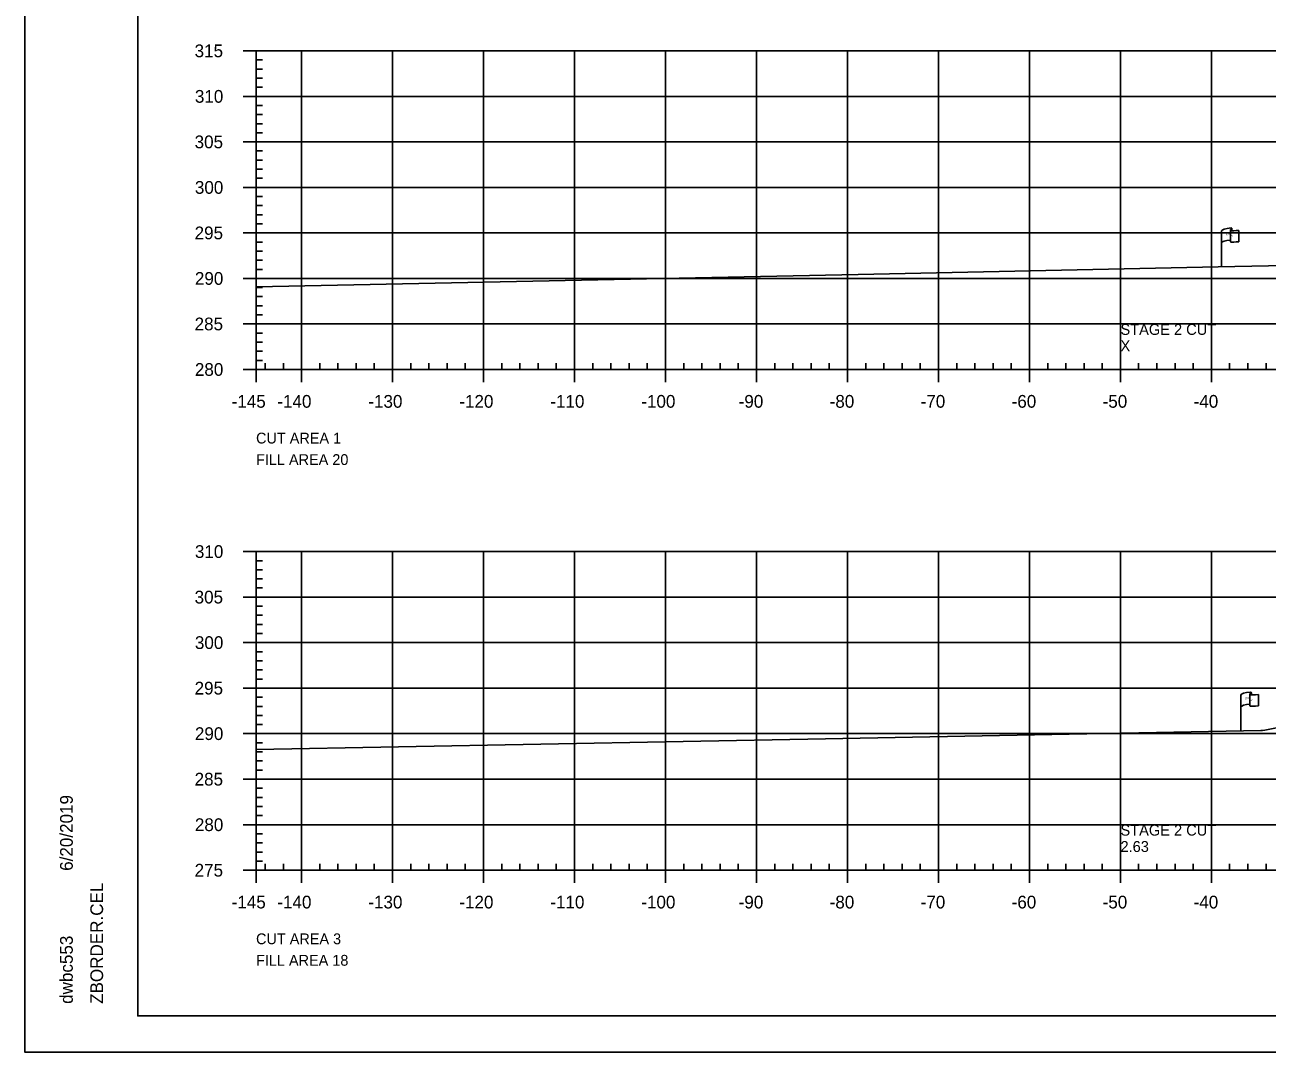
# Model space of a CAD drawing. Extents: x 1370843 to 1371177, y 380307 to 382654.
# Drawn here: x 1370843.3 to 1370979.8, y 382227.5 to 382340.3 of the extents above; entities that cross this region are included whole.
import ezdxf

# ---------------------------------------------------------------- set-up
doc = ezdxf.new("R2010")
doc.units = 0
for name, color, linetype in [('R_Axis', 7, 'Continuous'), ('R_Axis Annot', 7, 'Continuous'), ('R_Border', 7, 'Continuous'), ('R_Border Notes', 7, 'Continuous'), ('R_Exist Surface', 7, 'Continuous'), ('R_Grid', 7, 'Continuous'), ('R_No Plot', 7, 'Continuous'), ('R_ROW', 7, 'Continuous')]:
    doc.layers.add(name, color=color, linetype=linetype)

msp = doc.modelspace()

# ---------------------------------------------------------------- linework, layer by layer
at = {"layer": 'R_Axis'}
for p, q in [((1370867.31, 382337.49), (1370868.71, 382337.49)), ((1370868.71, 382302.49), (1370868.71, 382337.49)), ((1370868.71, 382336.49), (1370869.41, 382336.49)), ((1370868.71, 382335.49), (1370869.41, 382335.49)), ((1370868.71, 382334.49), (1370869.41, 382334.49)), ((1370867.31, 382332.49), (1370868.71, 382332.49)), ((1370868.71, 382333.49), (1370869.41, 382333.49)), ((1370868.71, 382331.49), (1370869.41, 382331.49)), ((1370868.71, 382330.49), (1370869.41, 382330.49)), ((1370868.71, 382329.49), (1370869.41, 382329.49)), ((1370868.71, 382328.49), (1370869.41, 382328.49)), ((1370867.31, 382327.49), (1370868.71, 382327.49)), ((1370868.71, 382326.49), (1370869.41, 382326.49)), ((1370868.71, 382325.49), (1370869.41, 382325.49)), ((1370868.71, 382324.49), (1370869.41, 382324.49)), ((1370868.71, 382323.49), (1370869.41, 382323.49)), ((1370867.31, 382322.49), (1370868.71, 382322.49)), ((1370868.71, 382321.49), (1370869.41, 382321.49)), ((1370868.71, 382320.49), (1370869.41, 382320.49)), ((1370868.71, 382319.49), (1370869.41, 382319.49)), ((1370867.31, 382317.49), (1370868.71, 382317.49)), ((1370868.71, 382318.49), (1370869.41, 382318.49)), ((1370868.71, 382316.49), (1370869.41, 382316.49)), ((1370868.71, 382315.49), (1370869.41, 382315.49)), ((1370868.71, 382314.49), (1370869.41, 382314.49)), ((1370868.71, 382313.49), (1370869.41, 382313.49)), ((1370867.31, 382312.49), (1370868.71, 382312.49)), ((1370868.71, 382311.49), (1370869.41, 382311.49)), ((1370868.71, 382310.49), (1370869.41, 382310.49)), ((1370868.71, 382309.49), (1370869.41, 382309.49)), ((1370868.71, 382308.49), (1370869.41, 382308.49)), ((1370867.31, 382307.49), (1370868.71, 382307.49)), ((1370868.71, 382306.49), (1370869.41, 382306.49)), ((1370868.71, 382305.49), (1370869.41, 382305.49)), ((1370868.71, 382304.49), (1370869.41, 382304.49)), ((1370867.31, 382302.49), (1370868.71, 382302.49)), ((1370868.71, 382303.49), (1370869.41, 382303.49)), ((1370868.71, 382302.49), (1370868.71, 382303.19)), ((1370868.71, 382302.49), (1371158.71, 382302.49)), ((1370868.71, 382301.09), (1370868.71, 382302.49)), ((1370869.71, 382302.49), (1370869.71, 382303.19)), ((1370871.71, 382302.49), (1370871.71, 382303.19)), ((1370873.71, 382301.09), (1370873.71, 382302.49)), ((1370875.71, 382302.49), (1370875.71, 382303.19)), ((1370877.71, 382302.49), (1370877.71, 382303.19)), ((1370879.71, 382302.49), (1370879.71, 382303.19)), ((1370881.71, 382302.49), (1370881.71, 382303.19)), ((1370883.71, 382301.09), (1370883.71, 382302.49)), ((1370885.71, 382302.49), (1370885.71, 382303.19)), ((1370887.71, 382302.49), (1370887.71, 382303.19)), ((1370889.71, 382302.49), (1370889.71, 382303.19)), ((1370891.71, 382302.49), (1370891.71, 382303.19)), ((1370893.71, 382301.09), (1370893.71, 382302.49)), ((1370895.71, 382302.49), (1370895.71, 382303.19)), ((1370897.71, 382302.49), (1370897.71, 382303.19)), ((1370899.71, 382302.49), (1370899.71, 382303.19)), ((1370901.71, 382302.49), (1370901.71, 382303.19)), ((1370903.71, 382301.09), (1370903.71, 382302.49)), ((1370905.71, 382302.49), (1370905.71, 382303.19)), ((1370907.71, 382302.49), (1370907.71, 382303.19)), ((1370909.71, 382302.49), (1370909.71, 382303.19)), ((1370911.71, 382302.49), (1370911.71, 382303.19)), ((1370913.71, 382301.09), (1370913.71, 382302.49)), ((1370915.71, 382302.49), (1370915.71, 382303.19)), ((1370917.71, 382302.49), (1370917.71, 382303.19)), ((1370919.71, 382302.49), (1370919.71, 382303.19)), ((1370921.71, 382302.49), (1370921.71, 382303.19)), ((1370923.71, 382301.09), (1370923.71, 382302.49)), ((1370925.71, 382302.49), (1370925.71, 382303.19)), ((1370927.71, 382302.49), (1370927.71, 382303.19)), ((1370929.71, 382302.49), (1370929.71, 382303.19)), ((1370931.71, 382302.49), (1370931.71, 382303.19)), ((1370933.71, 382301.09), (1370933.71, 382302.49)), ((1370935.71, 382302.49), (1370935.71, 382303.19)), ((1370937.71, 382302.49), (1370937.71, 382303.19)), ((1370939.71, 382302.49), (1370939.71, 382303.19)), ((1370941.71, 382302.49), (1370941.71, 382303.19)), ((1370943.71, 382301.09), (1370943.71, 382302.49)), ((1370945.71, 382302.49), (1370945.71, 382303.19)), ((1370947.71, 382302.49), (1370947.71, 382303.19)), ((1370949.71, 382302.49), (1370949.71, 382303.19)), ((1370951.71, 382302.49), (1370951.71, 382303.19)), ((1370953.71, 382301.09), (1370953.71, 382302.49)), ((1370955.71, 382302.49), (1370955.71, 382303.19)), ((1370957.71, 382302.49), (1370957.71, 382303.19)), ((1370959.71, 382302.49), (1370959.71, 382303.19)), ((1370961.71, 382302.49), (1370961.71, 382303.19)), ((1370963.71, 382301.09), (1370963.71, 382302.49)), ((1370965.71, 382302.49), (1370965.71, 382303.19)), ((1370967.71, 382302.49), (1370967.71, 382303.19)), ((1370969.71, 382302.49), (1370969.71, 382303.19)), ((1370971.71, 382302.49), (1370971.71, 382303.19)), ((1370973.71, 382301.09), (1370973.71, 382302.49)), ((1370975.71, 382302.49), (1370975.71, 382303.19)), ((1370977.71, 382302.49), (1370977.71, 382303.19)), ((1370979.71, 382302.49), (1370979.71, 382303.19)), ((1370867.31, 382282.49), (1370868.71, 382282.49)), ((1370868.71, 382247.49), (1370868.71, 382282.49)), ((1370868.71, 382281.49), (1370869.41, 382281.49)), ((1370868.71, 382280.49), (1370869.41, 382280.49)), ((1370868.71, 382279.49), (1370869.41, 382279.49)), ((1370868.71, 382278.49), (1370869.41, 382278.49)), ((1370867.31, 382277.49), (1370868.71, 382277.49)), ((1370868.71, 382276.49), (1370869.41, 382276.49)), ((1370868.71, 382275.49), (1370869.41, 382275.49)), ((1370868.71, 382274.49), (1370869.41, 382274.49)), ((1370867.31, 382272.49), (1370868.71, 382272.49)), ((1370868.71, 382273.49), (1370869.41, 382273.49)), ((1370868.71, 382271.49), (1370869.41, 382271.49)), ((1370868.71, 382270.49), (1370869.41, 382270.49)), ((1370868.71, 382269.49), (1370869.41, 382269.49)), ((1370868.71, 382268.49), (1370869.41, 382268.49)), ((1370867.31, 382267.49), (1370868.71, 382267.49)), ((1370868.71, 382266.49), (1370869.41, 382266.49)), ((1370868.71, 382265.49), (1370869.41, 382265.49)), ((1370868.71, 382264.49), (1370869.41, 382264.49)), ((1370868.71, 382263.49), (1370869.41, 382263.49)), ((1370867.31, 382262.49), (1370868.71, 382262.49)), ((1370868.71, 382261.49), (1370869.41, 382261.49)), ((1370868.71, 382260.49), (1370869.41, 382260.49)), ((1370868.71, 382259.49), (1370869.41, 382259.49)), ((1370867.31, 382257.49), (1370868.71, 382257.49)), ((1370868.71, 382258.49), (1370869.41, 382258.49)), ((1370868.71, 382256.49), (1370869.41, 382256.49)), ((1370868.71, 382255.49), (1370869.41, 382255.49)), ((1370868.71, 382254.49), (1370869.41, 382254.49)), ((1370868.71, 382253.49), (1370869.41, 382253.49)), ((1370867.31, 382252.49), (1370868.71, 382252.49)), ((1370868.71, 382251.49), (1370869.41, 382251.49)), ((1370868.71, 382250.49), (1370869.41, 382250.49)), ((1370868.71, 382249.49), (1370869.41, 382249.49)), ((1370868.71, 382248.49), (1370869.41, 382248.49)), ((1370868.71, 382247.49), (1370868.71, 382248.19)), ((1370869.71, 382247.49), (1370869.71, 382248.19)), ((1370871.71, 382247.49), (1370871.71, 382248.19)), ((1370875.71, 382247.49), (1370875.71, 382248.19)), ((1370877.71, 382247.49), (1370877.71, 382248.19)), ((1370879.71, 382247.49), (1370879.71, 382248.19)), ((1370881.71, 382247.49), (1370881.71, 382248.19)), ((1370885.71, 382247.49), (1370885.71, 382248.19)), ((1370887.71, 382247.49), (1370887.71, 382248.19)), ((1370889.71, 382247.49), (1370889.71, 382248.19)), ((1370891.71, 382247.49), (1370891.71, 382248.19)), ((1370895.71, 382247.49), (1370895.71, 382248.19)), ((1370897.71, 382247.49), (1370897.71, 382248.19)), ((1370899.71, 382247.49), (1370899.71, 382248.19)), ((1370901.71, 382247.49), (1370901.71, 382248.19)), ((1370905.71, 382247.49), (1370905.71, 382248.19)), ((1370907.71, 382247.49), (1370907.71, 382248.19)), ((1370909.71, 382247.49), (1370909.71, 382248.19)), ((1370911.71, 382247.49), (1370911.71, 382248.19)), ((1370915.71, 382247.49), (1370915.71, 382248.19)), ((1370917.71, 382247.49), (1370917.71, 382248.19)), ((1370919.71, 382247.49), (1370919.71, 382248.19)), ((1370921.71, 382247.49), (1370921.71, 382248.19)), ((1370925.71, 382247.49), (1370925.71, 382248.19)), ((1370927.71, 382247.49), (1370927.71, 382248.19)), ((1370929.71, 382247.49), (1370929.71, 382248.19)), ((1370931.71, 382247.49), (1370931.71, 382248.19)), ((1370935.71, 382247.49), (1370935.71, 382248.19)), ((1370937.71, 382247.49), (1370937.71, 382248.19)), ((1370939.71, 382247.49), (1370939.71, 382248.19)), ((1370941.71, 382247.49), (1370941.71, 382248.19)), ((1370945.71, 382247.49), (1370945.71, 382248.19)), ((1370947.71, 382247.49), (1370947.71, 382248.19)), ((1370949.71, 382247.49), (1370949.71, 382248.19)), ((1370951.71, 382247.49), (1370951.71, 382248.19)), ((1370955.71, 382247.49), (1370955.71, 382248.19)), ((1370957.71, 382247.49), (1370957.71, 382248.19)), ((1370959.71, 382247.49), (1370959.71, 382248.19)), ((1370961.71, 382247.49), (1370961.71, 382248.19)), ((1370965.71, 382247.49), (1370965.71, 382248.19)), ((1370967.71, 382247.49), (1370967.71, 382248.19)), ((1370969.71, 382247.49), (1370969.71, 382248.19)), ((1370971.71, 382247.49), (1370971.71, 382248.19)), ((1370975.71, 382247.49), (1370975.71, 382248.19)), ((1370977.71, 382247.49), (1370977.71, 382248.19)), ((1370979.71, 382247.49), (1370979.71, 382248.19)), ((1370867.31, 382247.49), (1370868.71, 382247.49)), ((1370868.71, 382247.49), (1371158.71, 382247.49)), ((1370868.71, 382246.09), (1370868.71, 382247.49)), ((1370873.71, 382246.09), (1370873.71, 382247.49)), ((1370883.71, 382246.09), (1370883.71, 382247.49)), ((1370893.71, 382246.09), (1370893.71, 382247.49)), ((1370903.71, 382246.09), (1370903.71, 382247.49)), ((1370913.71, 382246.09), (1370913.71, 382247.49)), ((1370923.71, 382246.09), (1370923.71, 382247.49)), ((1370933.71, 382246.09), (1370933.71, 382247.49)), ((1370943.71, 382246.09), (1370943.71, 382247.49)), ((1370953.71, 382246.09), (1370953.71, 382247.49)), ((1370963.71, 382246.09), (1370963.71, 382247.49)), ((1370973.71, 382246.09), (1370973.71, 382247.49))]:
    msp.add_line(p, q, dxfattribs=at)
at = {"layer": 'R_Border'}
for p, q in [((1370855.71, 382231.49), (1370855.71, 382436.95)), ((1370855.71, 382231.49), (1370855.71, 382231.49)), ((1371171.89, 382231.49), (1370855.71, 382231.49))]:
    msp.add_line(p, q, dxfattribs=at)
at = {"layer": 'R_Exist Surface'}
for p, q in [((1370934.88, 382312.94), (1370868.71, 382311.58)), ((1370931.28, 382261.92), (1370868.71, 382260.74))]:
    msp.add_line(p, q, dxfattribs=at)
for points in [[(1370934.88, 382312.94), (1370974.44, 382313.75), (1370983.69, 382313.95)], [(1370931.28, 382261.92), (1370979.15, 382262.82), (1370979.3, 382262.82), (1370979.57, 382262.87), (1370993.46, 382265.68)]]:
    msp.add_lwpolyline(points, dxfattribs=at)
at = {"layer": 'R_Grid'}
for p, q in [((1370868.71, 382337.49), (1371158.71, 382337.49)), ((1370868.71, 382302.49), (1370868.71, 382337.49)), ((1370873.71, 382302.49), (1370873.71, 382337.49)), ((1370883.71, 382302.49), (1370883.71, 382337.49)), ((1370893.71, 382302.49), (1370893.71, 382337.49)), ((1370903.71, 382302.49), (1370903.71, 382337.49)), ((1370913.71, 382302.49), (1370913.71, 382337.49)), ((1370923.71, 382302.49), (1370923.71, 382337.49)), ((1370933.71, 382302.49), (1370933.71, 382337.49)), ((1370943.71, 382302.49), (1370943.71, 382337.49)), ((1370953.71, 382302.49), (1370953.71, 382337.49)), ((1370963.71, 382302.49), (1370963.71, 382337.49)), ((1370973.71, 382302.49), (1370973.71, 382337.49)), ((1370868.71, 382332.49), (1371158.71, 382332.49)), ((1370868.71, 382327.49), (1371158.71, 382327.49)), ((1370868.71, 382322.49), (1371158.71, 382322.49)), ((1370868.71, 382317.49), (1371158.71, 382317.49)), ((1370868.71, 382312.49), (1371158.71, 382312.49)), ((1370868.71, 382307.49), (1371158.71, 382307.49)), ((1370868.71, 382302.49), (1371158.71, 382302.49)), ((1370868.71, 382282.49), (1371158.71, 382282.49)), ((1370868.71, 382247.49), (1370868.71, 382282.49)), ((1370873.71, 382247.49), (1370873.71, 382282.49)), ((1370883.71, 382247.49), (1370883.71, 382282.49)), ((1370893.71, 382247.49), (1370893.71, 382282.49)), ((1370903.71, 382247.49), (1370903.71, 382282.49)), ((1370913.71, 382247.49), (1370913.71, 382282.49)), ((1370923.71, 382247.49), (1370923.71, 382282.49)), ((1370933.71, 382247.49), (1370933.71, 382282.49)), ((1370943.71, 382247.49), (1370943.71, 382282.49)), ((1370953.71, 382247.49), (1370953.71, 382282.49)), ((1370963.71, 382247.49), (1370963.71, 382282.49)), ((1370973.71, 382247.49), (1370973.71, 382282.49)), ((1370868.71, 382277.49), (1371158.71, 382277.49)), ((1370868.71, 382272.49), (1371158.71, 382272.49)), ((1370868.71, 382267.49), (1371158.71, 382267.49)), ((1370868.71, 382262.49), (1371158.71, 382262.49)), ((1370868.71, 382257.49), (1371158.71, 382257.49)), ((1370868.71, 382252.49), (1371158.71, 382252.49)), ((1370868.71, 382247.49), (1371158.71, 382247.49))]:
    msp.add_line(p, q, dxfattribs=at)
at = {"layer": 'R_No Plot'}
msp.add_line((1370843.31, 382227.51), (1371176.64, 382227.51), dxfattribs=at)
for points in [[(1370843.3, 382440.84), (1371176.64, 382440.84), (1371176.64, 382227.51), (1370843.3, 382227.51)], [(1371089.63, 382436.95), (1371089.63, 382427.07), (1371125.36, 382427.07), (1371125.36, 382424.15), (1371148.56, 382424.15), (1371148.56, 382399.82), (1371171.89, 382399.82), (1371171.89, 382231.49), (1370855.71, 382231.49), (1370855.71, 382436.95)]]:
    msp.add_lwpolyline(points, close=True, dxfattribs=at)
at = {"layer": 'R_ROW'}
for p, q in [((1370974.8, 382313.76), (1370974.8, 382317.71)), ((1370975.79, 382317.8), (1370975.79, 382317.79)), ((1370975.79, 382317.79), (1370975.79, 382316.56)), ((1370975.96, 382317.96), (1370975.96, 382317.72)), ((1370976.73, 382317.76), (1370976.73, 382316.52)), ((1370978.1, 382266.98), (1370978.1, 382266.74)), ((1370976.94, 382262.78), (1370976.94, 382266.73)), ((1370977.93, 382266.82), (1370977.93, 382266.81)), ((1370977.93, 382266.81), (1370977.93, 382265.58)), ((1370978.87, 382266.78), (1370978.87, 382265.54))]:
    msp.add_line(p, q, dxfattribs=at)
for centre, radius, start, end in [((1370975.87, 382317.8), 0.078, 88.6458, 274.2828), ((1370975.88, 382317.96), 0.0783, 263.0712, 93.9564), ((1370975.87, 382316.56), 0.0783, 180, 273.9564), ((1370978.02, 382266.98), 0.0783, 263.0712, 93.9564), ((1370978.01, 382266.82), 0.078, 88.6458, 274.2828), ((1370978.01, 382265.58), 0.0783, 180, 273.9564)]:
    msp.add_arc(centre, radius, start, end, dxfattribs=at)
for centre, major_axis, ratio, start_param, end_param in [((1370976.38, 382317.75), (-1.58, -0.04), 0.19887, 5.030368, 6.283185), ((1370977.09, 382317.87), (-1.23, -0.13), 0.052933, 0.159456, 1.268315), ((1370976.37, 382316.43), (-1.58, -0.04), 0.19887, 5.083035, 6.194897), ((1370977.09, 382316.63), (-1.23, -0.13), 0.052933, 0.159456, 1.268315), ((1370978.52, 382266.77), (-1.58, -0.04), 0.19887, 5.030368, 6.283185), ((1370978.51, 382265.45), (-1.58, -0.04), 0.19887, 5.083035, 6.194897), ((1370979.23, 382266.89), (-1.23, -0.13), 0.052933, 0.159456, 1.268315), ((1370979.23, 382265.65), (-1.23, -0.13), 0.052933, 0.159456, 1.268315)]:
    msp.add_ellipse(centre, major_axis=major_axis, ratio=ratio, start_param=start_param, end_param=end_param, dxfattribs=at)

# ---------------------------------------------------------------- texts
at = {"layer": 'R_Axis Annot'}
for s, p in [('315', (1370861.96, 382336.79)), ('310', (1370861.99, 382331.79)), ('305', (1370861.96, 382326.79)), ('300', (1370861.99, 382321.79)), ('295', (1370861.96, 382316.79)), ('290', (1370861.99, 382311.79)), ('285', (1370861.96, 382306.79)), ('280', (1370861.99, 382301.79)), ('-145', (1370866.03, 382298.29)), ('-140', (1370871.05, 382298.29)), ('-130', (1370881.05, 382298.29)), ('-120', (1370891.05, 382298.29)), ('-110', (1370901.05, 382298.29)), ('-100', (1370911.05, 382298.29)), ('-90', (1370921.75, 382298.29)), ('-80', (1370931.75, 382298.29)), ('-70', (1370941.75, 382298.29)), ('-60', (1370951.75, 382298.29)), ('-50', (1370961.75, 382298.29)), ('-40', (1370971.75, 382298.29)), ('310', (1370861.99, 382281.79)), ('305', (1370861.96, 382276.79)), ('300', (1370861.99, 382271.79)), ('295', (1370861.96, 382266.79)), ('290', (1370861.99, 382261.79)), ('285', (1370861.96, 382256.79)), ('280', (1370861.99, 382251.79)), ('275', (1370861.96, 382246.79)), ('-145', (1370866.03, 382243.29)), ('-140', (1370871.05, 382243.29)), ('-130', (1370881.05, 382243.29)), ('-120', (1370891.05, 382243.29)), ('-110', (1370901.05, 382243.29)), ('-100', (1370911.05, 382243.29)), ('-90', (1370921.75, 382243.29)), ('-80', (1370931.75, 382243.29)), ('-70', (1370941.75, 382243.29)), ('-60', (1370951.75, 382243.29)), ('-50', (1370961.75, 382243.29)), ('-40', (1370971.75, 382243.29))]:
    msp.add_text(s, height=1.4, dxfattribs=at).set_placement(p)
at = {"layer": 'R_Border'}
for s, p in [('6/20/2019', (1370848.57, 382247.42)), ('ZBORDER.CEL', (1370851.9, 382232.81)), ('dwbc553', (1370848.57, 382232.81))]:
    msp.add_text(s, height=1.4, rotation=90, dxfattribs=at).set_placement(p)
at = {"layer": 'R_Border Notes'}
for s, height, p in [('CUT AREA 1', 1.187, (1370868.71, 382294.36)), ('FILL AREA 20', 1.1875, (1370868.71, 382292)), ('CUT AREA 3', 1.187, (1370868.71, 382239.36)), ('FILL AREA 18', 1.1875, (1370868.71, 382237))]:
    msp.add_text(s, height=height, dxfattribs=at).set_placement(p)
at = {"layer": 'R_No Plot'}
for s, p in [('STAGE 2 CUT', (1370963.71, 382306.29)), ('X', (1370963.71, 382304.49)), ('STAGE 2 CUT', (1370963.71, 382251.29)), ('2.63', (1370963.71, 382249.49))]:
    msp.add_text(s, height=1.2, dxfattribs=at).set_placement(p)
at = {"layer": 'R_ROW'}
for s, height, rotation, p in [(' O', 0.2, 9.9884, (1370975.46, 382317.25)), ('DWB 11-9-07', 0.001, 90, (1370975.96, 382317.72)), ('R ', 0.2, 9.9884, (1370975.32, 382317.21)), ('W', 0.2, 351.1788, (1370975.79, 382317.08)), ('DWB 11-9-07', 0.001, 5.0717, (1370976.72, 382316.52)), ('DWB 11-9-07', 0.001, 90, (1370974.8, 382313.76)), ('R ', 0.2, 9.9884, (1370977.46, 382266.23)), (' O', 0.2, 9.9884, (1370977.6, 382266.27)), ('W', 0.2, 351.1788, (1370977.93, 382266.1)), ('DWB 11-9-07', 0.001, 90, (1370978.1, 382266.74)), ('DWB 11-9-07', 0.001, 5.0717, (1370978.86, 382265.54)), ('DWB 11-9-07', 0.001, 90, (1370976.94, 382262.78))]:
    msp.add_text(s, height=height, rotation=rotation, dxfattribs=at).set_placement(p)

doc.saveas('drawing.dxf')
